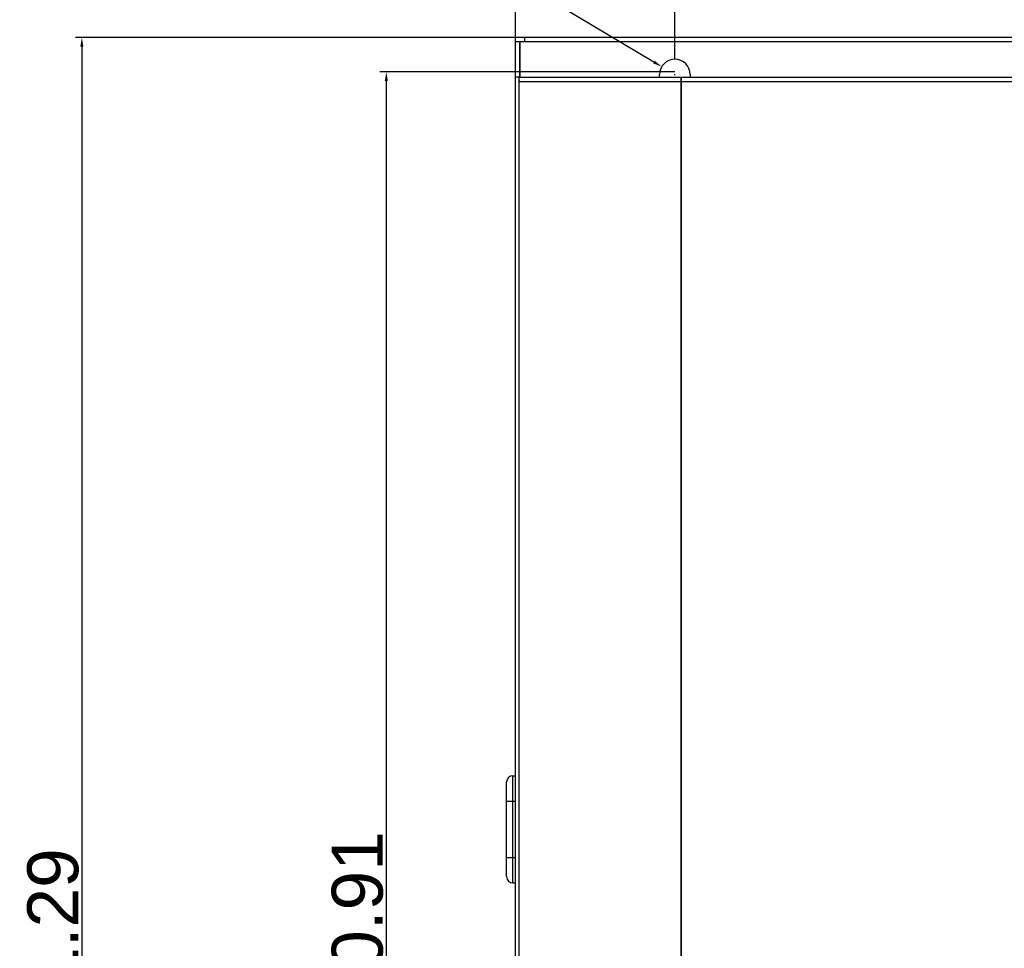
# Model space of a CAD drawing. Header units: millimetres. Extents: x 1117 to 38156, y -1945 to 7303.
# Tile 325 of 656: x 12728 to 13114, y 1180 to 1544. Entities that reach past the tile are written whole.
import ezdxf

# ---------------------------------------------------------------- set-up
doc = ezdxf.new("R2010")
doc.units = ezdxf.units.MM
doc.styles.get("Standard").update_dxf_attribs({"font": 'arial.ttf'})
doc.dimstyles.new('DIMSTYLE_1', dxfattribs={"dimtxt": 4.2, "dimasz": 3.6, "dimexe": 2.5, "dimexo": 0, "dimgap": 1.05, "dimtad": 1, "dimdsep": 46, "dimtxsty": 'Standard', "dimblk": '_FILLED', "dimblk1": '_FILLED', "dimblk2": '_FILLED', "dimcen": 0.09, "dimazin": 2, "dimtp": 0.01, "dimtm": 0.01, "dimtfac": 1, "dimtofl": 0, "dimtmove": 0, "dimatfit": 3, "dimldrblk": '_FILLED', "dimfxl": 0, "dimtolj": 1, "dimarcsym": 0})

# ---------------------------------------------------------------- blocks, each defined once
blk = doc.blocks.new('_FILLED')
at = {"color": 0, "linetype": 'ByBlock'}
blk.add_solid([(0, 0), (-1, 0.17), (-1, -0.17)], dxfattribs=at)
blk = doc.blocks.new('*D86')
at = {"color": 0, "linetype": 'Continuous', "lineweight": -2}
for p, q in [((12985.18, 1528.71), (12985.18, 1617.57)), ((12988.78, 1615.07), (13281.58, 1615.07)), ((13285.18, 1528.71), (13285.18, 1617.57))]:
    blk.add_line(p, q, dxfattribs=at)
at = {"layer": 'Defpoints', "color": 0, "linetype": 'Continuous'}
for p in [(13285.18, 1615.07), (12985.18, 1528.71), (13285.18, 1528.71)]:
    blk.add_point(p, dxfattribs=at)
at = {"color": 0, "linetype": 'Continuous', "lineweight": -2, "xscale": 3.6, "yscale": 3.6, "zscale": 3.6, "rotation": 180}
blk.add_blockref('_FILLED', (12985.18, 1615.07), dxfattribs=at)
at = {"color": 0, "linetype": 'Continuous', "lineweight": -2, "xscale": 3.6, "yscale": 3.6, "zscale": 3.6}
blk.add_blockref('_FILLED', (13285.18, 1615.07), dxfattribs=at)
at = {"color": 0, "linetype": 'Continuous', "insert": (13135.18, 1626.34), "char_height": 20, "attachment_point": 5}
blk.add_mtext('\\A1;300', dxfattribs=at)
blk = doc.blocks.new('*D87')
at = {"color": 0, "linetype": 'Continuous', "lineweight": -2}
for p, q in [((12922.68, 1535.71), (12922.68, 1690.1)), ((13347.68, 1535.71), (13347.68, 1690.1)), ((12926.28, 1687.6), (13344.08, 1687.6))]:
    blk.add_line(p, q, dxfattribs=at)
at = {"layer": 'Defpoints', "color": 0, "linetype": 'Continuous'}
for p in [(13347.68, 1687.6), (12922.68, 1535.71), (13347.68, 1535.71)]:
    blk.add_point(p, dxfattribs=at)
at = {"color": 0, "linetype": 'Continuous', "lineweight": -2, "xscale": 3.6, "yscale": 3.6, "zscale": 3.6, "rotation": 180}
blk.add_blockref('_FILLED', (12922.68, 1687.6), dxfattribs=at)
at = {"color": 0, "linetype": 'Continuous', "lineweight": -2, "xscale": 3.6, "yscale": 3.6, "zscale": 3.6}
blk.add_blockref('_FILLED', (13347.68, 1687.6), dxfattribs=at)
at = {"color": 0, "linetype": 'Continuous', "insert": (13135.18, 1698.86), "char_height": 20, "attachment_point": 5}
blk.add_mtext('\\A1;425', dxfattribs=at)
blk = doc.blocks.new('*D88')
at = {"color": 0, "linetype": 'Continuous', "lineweight": -2}
for p, q in [((12926.38, 1537.21), (12750.06, 1537.21)), ((12752.56, 1533.61), (12752.56, 819.51)), ((13108.18, 815.91), (12750.06, 815.91))]:
    blk.add_line(p, q, dxfattribs=at)
at = {"layer": 'Defpoints', "color": 0, "linetype": 'Continuous'}
for p in [(12926.38, 1537.21), (12752.56, 815.91), (13108.18, 815.91)]:
    blk.add_point(p, dxfattribs=at)
at = {"color": 0, "linetype": 'Continuous', "lineweight": -2, "xscale": 3.6, "yscale": 3.6, "zscale": 3.6}
for p, rotation in [((12752.56, 1537.21), 90), ((12752.56, 815.91), 270)]:
    blk.add_blockref('_FILLED', p, dxfattribs=dict(at, rotation=rotation))
at = {"color": 0, "linetype": 'Continuous', "insert": (12741.29, 1176.56), "char_height": 20, "attachment_point": 5, "rotation": 90}
blk.add_mtext('\\A1;721.29', dxfattribs=at)
blk = doc.blocks.new('*D90')
at = {"color": 0, "linetype": 'Continuous', "lineweight": -2}
for p, q in [((12861.04, 1597.01), (12976.94, 1527.64)), ((12985.09, 1522.71), (12985.27, 1522.71)), ((12985.18, 1522.62), (12985.18, 1522.8))]:
    blk.add_line(p, q, dxfattribs=at)
at = {"layer": 'Defpoints', "color": 0, "linetype": 'Continuous'}
for p in [(12980.03, 1525.79), (12990.33, 1519.63)]:
    blk.add_point(p, dxfattribs=at)
at = {"color": 0, "linetype": 'Continuous', "lineweight": -2, "xscale": 3.6, "yscale": 3.6, "zscale": 3.6, "rotation": 329.0967535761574}
blk.add_blockref('_FILLED', (12980.03, 1525.79), dxfattribs=at)
at = {"color": 0, "linetype": 'Continuous', "insert": (12889.55, 1593.73), "char_height": 20, "attachment_point": 5, "rotation": 329.0968}
blk.add_mtext('\\A1;∅12', dxfattribs=at)
blk = doc.blocks.new('*D76')
at = {"color": 0, "linetype": 'Continuous', "lineweight": -2}
for p, q in [((12985.18, 1523.71), (12869.48, 1523.71)), ((12871.98, 1520.11), (12871.98, 846.4)), ((12985.18, 842.8), (12869.48, 842.8))]:
    blk.add_line(p, q, dxfattribs=at)
at = {"layer": 'Defpoints', "color": 0, "linetype": 'Continuous'}
for p in [(12985.18, 1523.71), (12871.98, 842.8), (12985.18, 842.8)]:
    blk.add_point(p, dxfattribs=at)
at = {"color": 0, "linetype": 'Continuous', "lineweight": -2, "xscale": 3.6, "yscale": 3.6, "zscale": 3.6}
for p, rotation in [((12871.98, 1523.71), 90), ((12871.98, 842.8), 270)]:
    blk.add_blockref('_FILLED', p, dxfattribs=dict(at, rotation=rotation))
at = {"color": 0, "linetype": 'Continuous', "insert": (12860.72, 1183.25), "char_height": 20, "attachment_point": 5, "rotation": 90}
blk.add_mtext('\\A1;680.91', dxfattribs=at)

msp = doc.modelspace()

# ---------------------------------------------------------------- linework, layer by layer
at = {"color": 7, "linetype": 'Continuous'}
for p, q in [((12922.679, 835.709), (12922.679, 1535.709)), ((12922.679, 1535.709), (12924.179, 1535.709)), ((12924.179, 1535.709), (12924.179, 1521.709)), ((12924.379, 1535.709), (12924.379, 1521.709)), ((12924.379, 1535.709), (13345.979, 1535.709)), ((13343.979, 1537.209), (12926.379, 1537.209)), ((12926.379, 1535.709), (12926.379, 1537.209)), ((12979.179, 1521.709), (12979.179, 1522.709)), ((12991.179, 1522.709), (12991.179, 1521.709)), ((12924.091, 1521.709), (12922.679, 1521.709)), ((12924.09, 1520.042), (12924.091, 1520.009)), ((12924.091, 835.709), (12924.091, 1521.709)), ((12924.091, 1521.709), (12924.202, 1521.709)), ((12924.091, 1520.009), (12987.616, 1520.009)), ((12924.202, 1521.709), (13347.679, 1521.709)), ((12987.59, 1521.092), (12987.59, 1521.073)), ((12987.615, 1520.042), (12987.616, 1520.009)), ((12987.616, 835.709), (12987.616, 1521.709)), ((12987.741, 835.709), (12987.741, 1521.709)), ((12987.741, 1520.009), (13345.979, 1520.009)), ((12921.679, 1247.709), (12922.679, 1247.709)), ((12921.679, 1205.709), (12921.679, 1247.709)), ((12919.179, 1208.209), (12919.179, 1245.209)), ((12919.179, 1237.709), (12922.679, 1237.709)), ((12919.179, 1215.709), (12922.679, 1215.709)), ((12921.679, 1205.709), (12922.679, 1205.709))]:
    msp.add_line(p, q, dxfattribs=at)
for centre, radius, start, end in [((12985.179, 1522.709), 6, 0, 180), ((12948.315, 1521.142), 24.25, 181.97997, 182.59984), ((13007.778, 1521.097), 20.188, 180.06799, 180.67509), ((13011.642, 1521.143), 24.052, 180.67618, 181.99819), ((13012.255, 1521.157), 24.665, 181.98272, 182.20246), ((13011.612, 1521.132), 24.022, 182.20111, 182.60123), ((12921.679, 1245.209), 2.5, 90, 180), ((12921.679, 1208.209), 2.5, 180, 270)]:
    msp.add_arc(centre, radius, start, end, dxfattribs=at)
msp.add_open_spline([(12987.616, 1521.709), (12987.602, 1521.709), (12987.613, 1521.624), (12987.59, 1521.533), (12987.594, 1521.325), (12987.59, 1521.178), (12987.59, 1521.092)], degree=3, knots=[0, 0, 0, 0, 0.0681289, 0.2642005, 0.5798261, 1, 1, 1, 1], dxfattribs=at)

# ---------------------------------------------------------------- dimensions: what is measured, and where the dimension line sits
at = {"linetype": 'Continuous'}
for base, p1, p2, picture, middle in [((13347.679, 1687.601), (12922.679, 1535.709), (13347.679, 1535.709), '*D87', (13135.179, 1698.862)), ((13285.179, 1615.071), (12985.179, 1528.709), (13285.179, 1528.709), '*D86', (13135.179, 1626.339))]:
    dim = msp.add_linear_dim(base=base, p1=p1, p2=p2, dimstyle='DIMSTYLE_1', override={"dimtxt": 20}, dxfattribs=at)
    dim.commit()
    dim.dimension.update_dxf_attribs({"geometry": picture, "text_midpoint": middle})
dim = msp.add_diameter_dim_2p(p1=(12990.327, 1519.627), p2=(12980.03, 1525.79), dimstyle='DIMSTYLE_1', override={"dimtxt": 20}, dxfattribs=at)
dim.commit()
dim.dimension.update_dxf_attribs({"geometry": '*D90', "text_midpoint": (12883.478, 1583.583), "dimtype": 163})
for base, p1, p2, picture, middle in [((12752.556, 815.915), (12926.379, 1537.209), (13108.179, 815.915), '*D88', (12741.295, 1176.562)), ((12871.979, 842.796), (12985.179, 1523.709), (12985.179, 842.796), '*D76', (12860.717, 1183.252))]:
    dim = msp.add_linear_dim(base=base, p1=p1, p2=p2, angle=90, dimstyle='DIMSTYLE_1', override={"dimtxt": 20}, dxfattribs=at)
    dim.commit()
    dim.dimension.update_dxf_attribs({"geometry": picture, "text_midpoint": middle})

doc.saveas('drawing.dxf')
